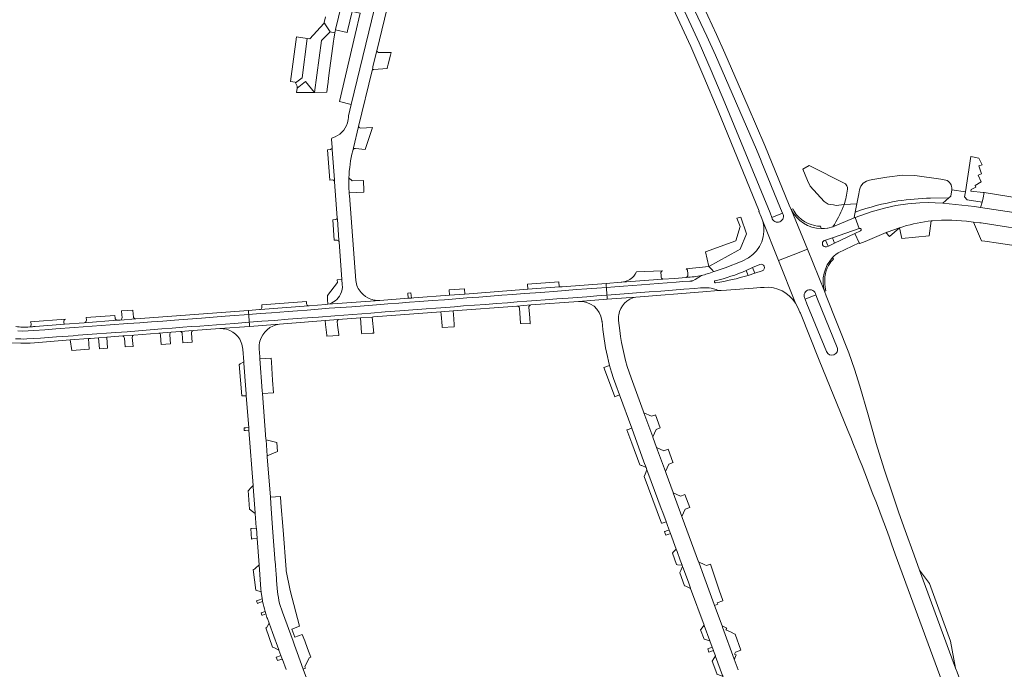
# Model space of a CAD drawing. Header units: metres. Extents: x 166325 to 190320, y 381923 to 404576.
# Tile 1029 of 1056: x 183295 to 183725, y 384449 to 384733. Entities that reach past the tile are written whole.
import ezdxf

# ---------------------------------------------------------------- set-up
doc = ezdxf.new("R2010")
doc.units = ezdxf.units.M
for name, color, linetype, lineweight in [('B-WE-VH-VERHARDING_ASFALT-GV', 8, 'Continuous', 18), ('B-WE-VH-VERHARDING_BETON-GV', 8, 'Continuous', 18), ('B-WE-VH-VERHARDING_BETONSTRAATSTEEN-GV', 8, 'Continuous', 18), ('B-WE-VH-VERHARDING_HALFVERHARDING-GV', 8, 'Continuous', 18), ('B-WE-VH-VERHARDING_STRAATBAKSTEEN-GV', 8, 'Continuous', 18)]:
    doc.layers.add(name, color=color, linetype=linetype, lineweight=lineweight)

msp = doc.modelspace()

# ---------------------------------------------------------------- linework, layer by layer
at = {"layer": 'B-WE-VH-VERHARDING_ASFALT-GV', "flags": 128}
for points in [[(183626.409, 384628.11), (183632.833, 384630.635), (183639.038, 384633.074), (183631.952, 384650.5), (183631.1, 384652.425), (183620.43, 384678.415), (183613.135, 384695.435), (183602.93, 384718.806), (183599.254, 384726.997), (183595.485, 384735.145), (183580.515, 384766.8), (183572.67, 384784.185), (183565.89, 384799.815), (183565.13, 384801.83), (183565.043, 384802.044), (183564.571, 384803.231), (183557.785, 384820.307), (183552.284, 384818.152)], [(183561.1, 384800.745), (183561.162, 384800.599), (183561.312, 384800.252), (183562.18, 384798.24), (183564.777, 384792.219), (183569.97, 384780.18), (183571.196, 384777.46), (183571.593, 384776.58), (183578.355, 384761.585), (183591.207, 384734.574), (183595.088, 384726.288), (183598.855, 384717.95), (183616.73, 384676.76), (183618.787, 384671.727), (183618.825, 384671.634), (183627.315, 384650.87), (183628.17, 384648.84)], [(183623.511, 384646.945), (183622.725, 384648.955), (183614.172, 384669.798), (183602.93, 384697.195), (183597.015, 384711.275), (183591.675, 384723.415), (183575.67, 384758.21), (183568.191, 384775.202), (183567.806, 384776.078), (183566.625, 384778.76), (183558.985, 384796.86), (183558.143, 384798.855)], [(183442.936, 384686.825), (183448.814, 384711.285), (183449.078, 384712.382), (183449.181, 384712.812), (183450.91, 384720.002), (183451.009, 384720.416), (183464.69, 384777.34)], [(183428.481, 384734.81), (183427.867, 384732.231), (183427.856, 384732.186), (183428.148, 384731.752), (183428.238, 384731.619), (183430.508, 384728.25), (183432.378, 384727.755), (183432.537, 384727.713), (183432.538, 384727.716), (183432.688, 384728.44), (183432.802, 384728.987), (183432.82, 384729.064), (183432.837, 384729.135), (183442.239, 384768.302), (183442.243, 384768.32)], [(183457.037, 384768.109), (183456.288, 384765.012), (183456.279, 384764.975), (183439.681, 384696.384), (183438.477, 384691.409)], [(183571.904, 384756.798), (183588.025, 384721.745), (183593.805, 384708.46), (183600.045, 384693.67), (183617.99, 384649.685), (183617.79, 384649.585), (183618.757, 384647.308), (183619.494, 384645.407), (183626.409, 384628.11)], [(183440.361, 384676.199), (183440.422, 384676.443), (183440.483, 384676.686), (183440.68, 384677.44), (183442.936, 384686.825)], [(183431.07, 384681.247), (183431.34, 384677.621), (183431.343, 384677.58), (183431.407, 384676.716), (183432.39, 384663.491), (183432.458, 384662.586), (183433.63, 384646.819), (183433.634, 384646.767), (183433.679, 384646.169), (183434.353, 384637.105), (183434.413, 384636.291), (183435.64, 384619.794), (183435.8, 384617.644)], [(183441.69, 384619.38), (183438.88, 384656.605)], [(183631.952, 384650.5), (183639.038, 384633.074), (183646.501, 384614.72)], [(183633.835, 384609.534), (183626.409, 384628.11), (183619.494, 384645.407)], [(183646.981, 384637.09), (183649.95, 384638.12), (183661.678, 384642.128), (183659.935, 384647.035), (183659.785, 384646.984), (183659.464, 384646.875), (183650.18, 384642.92), (183647.95, 384642.31), (183647.802, 384642.296), (183646.524, 384642.171), (183645.094, 384642.177)], [(183650.063, 384629.476), (183650.555, 384630.069), (183651.578, 384630.956), (183652.319, 384631.426), (183652.52, 384631.553), (183661.608, 384635.856), (183659.809, 384639.989), (183650.9, 384635.72), (183650.593, 384635.581), (183648.198, 384634.497), (183648.031, 384634.421)], [(183646.287, 384636.849), (183646.981, 384637.09)], [(183744.172, 384339.787), (183704.415, 384448.164), (183703.804, 384449.829), (183688.05, 384492.775), (183685.674, 384499.253), (183681.702, 384510.081), (183678.953, 384517.883), (183676.311, 384525.721), (183672.583, 384536.858), (183669.083, 384548.069), (183665.598, 384560.696), (183661.942, 384573.275), (183659.66, 384580.604), (183657.082, 384587.835), (183647.261, 384612.75), (183646.501, 384614.72), (183639.038, 384633.074), (183632.833, 384630.635), (183626.409, 384628.11)], [(183648.031, 384634.421), (183647.361, 384634.118)], [(183613.335, 384629.392), (183610.57, 384627.92), (183603.065, 384625.01), (183598.341, 384623.377), (183598.195, 384623.346)], [(183626.409, 384628.11), (183633.835, 384609.534), (183634.817, 384607.676), (183635.66, 384605.59), (183636.051, 384605.17), (183644.102, 384584.625), (183656.753, 384553.811)], [(183612.271, 384623.767), (183615.061, 384625.07), (183618.18, 384626.48)], [(183619.302, 384623.681), (183616.031, 384622.61), (183613.12, 384621.67)], [(183586.212, 384620.797), (183586.089, 384620.786), (183580.984, 384620.338), (183575.815, 384620.06), (183575.743, 384620.056), (183557.941, 384618.695), (183557.68, 384618.675), (183551.043, 384618.173), (183551.125, 384617.079), (183551.13, 384617.019), (183551.176, 384616.409)], [(183592.8, 384621.678), (183589.916, 384619.863), (183588.962, 384619.346), (183588.776, 384619.283), (183588.586, 384619.229), (183588.394, 384619.186), (183588.2, 384619.152), (183588.004, 384619.129), (183587.807, 384619.116), (183587.61, 384619.113), (183584.614, 384618.944), (183581.62, 384618.74), (183577.755, 384618.447), (183573.888, 384618.171), (183570.187, 384617.893), (183566.489, 384617.577), (183562.566, 384617.246), (183558.639, 384616.961), (183554.906, 384616.703), (183551.176, 384616.409)], [(183551.176, 384616.409), (183554.906, 384616.703), (183558.639, 384616.961), (183562.566, 384617.246), (183566.489, 384617.577), (183570.187, 384617.893), (183573.888, 384618.171), (183577.755, 384618.447), (183581.62, 384618.74), (183584.614, 384618.944), (183587.61, 384619.113), (183587.807, 384619.116), (183588.004, 384619.129), (183588.2, 384619.152), (183588.394, 384619.186), (183588.586, 384619.229), (183588.776, 384619.283), (183588.962, 384619.346), (183589.916, 384619.863), (183592.8, 384621.678)], [(183598.933, 384618.44), (183598.74, 384618.442), (183598.472, 384618.724), (183598.438, 384619.112), (183598.565, 384619.258), (183598.74, 384619.34)], [(183446.952, 384611.813), (183445.875, 384612.466), (183444.9, 384613.241), (183444.03, 384614.132)], [(183551.176, 384616.409), (183551.436, 384612.99), (183555.184, 384613.33), (183558.939, 384613.579), (183564.392, 384614.011), (183569.846, 384614.418), (183574.979, 384614.803), (183580.111, 384615.22), (183584.998, 384615.579), (183589.884, 384615.969), (183592.259, 384616.164), (183594.639, 384616.286), (183595.403, 384616.247), (183596.163, 384616.161), (183596.916, 384616.026), (183597.492, 384615.93), (183598.063, 384615.803), (183598.625, 384615.645), (183599.178, 384615.457), (183599.72, 384615.239), (183600.249, 384614.992), (183601.302, 384615.081), (183603.664, 384615.168), (183615.306, 384616.06), (183618.581, 384616.31), (183620.15, 384616.43)], [(183429.483, 384609.035), (183452.273, 384610.7)], [(183638.84, 384609.28), (183638.011, 384611.32)], [(183642.67, 384613.23), (183643.481, 384611.23)], [(183643.481, 384611.23), (183652.001, 384590.18)], [(183293.964, 384597.463), (183296.122, 384597.326), (183298.55, 384597.353), (183300.973, 384597.513), (183305.811, 384597.87), (183310.647, 384598.247), (183318.615, 384598.823), (183326.584, 384599.383), (183334.359, 384599.976), (183342.135, 384600.562), (183347.292, 384600.963), (183352.452, 384601.328), (183357.444, 384601.711), (183362.437, 384602.094), (183368.338, 384602.54), (183374.24, 384602.986), (183379.439, 384603.392), (183384.638, 384603.803), (183388.749, 384604.156), (183392.866, 384604.424), (183394.927, 384604.579), (183394.877, 384605.253), (183394.874, 384605.291), (183394.795, 384606.353), (183345.528, 384602.649), (183338.812, 384602.144), (183338.449, 384602.117), (183337.664, 384602.058), (183337.48, 384602.044), (183323.087, 384600.962), (183314.369, 384600.306), (183312.657, 384600.177), (183301.611, 384599.347)], [(183647.41, 384588.328), (183638.84, 384609.28)], [(183291.236, 384592.23), (183295.348, 384592.003), (183298.716, 384592.076), (183299.466, 384592.092), (183301.257, 384592.23), (183316.897, 384593.419), (183324.868, 384594.026), (183325.806, 384594.097), (183329.255, 384594.359), (183332.908, 384594.637), (183339.867, 384595.166), (183344.68, 384595.532), (183355.614, 384596.363), (183361.092, 384596.779), (183365.039, 384597.079), (183370.683, 384597.509), (183382.29, 384598.391), (183395.315, 384599.381), (183395.234, 384600.47), (183395.232, 384600.503), (183395.184, 384601.143), (183391.916, 384600.907), (183388.649, 384600.668), (183384.766, 384600.36), (183380.883, 384600.066), (183377.197, 384599.763), (183373.509, 384599.5), (183369.836, 384599.245), (183366.165, 384598.97), (183361.538, 384598.582), (183356.908, 384598.234), (183351.823, 384597.826), (183346.735, 384597.444), (183341.813, 384597.049), (183336.887, 384596.7), (183332.738, 384596.396), (183328.59, 384596.075), (183324.503, 384595.784), (183320.418, 384595.477), (183318.223, 384595.257), (183316.021, 384595.12), (183313.45, 384594.93), (183310.879, 384594.74), (183307.391, 384594.473), (183303.903, 384594.21), (183300.941, 384593.995), (183297.976, 384593.857), (183296.667, 384593.827), (183295.358, 384593.848), (183293.038, 384593.94)], [(183293.038, 384593.94), (183295.358, 384593.848), (183296.667, 384593.827), (183297.976, 384593.857), (183300.941, 384593.995), (183303.903, 384594.21), (183307.391, 384594.473), (183310.879, 384594.74), (183313.45, 384594.93), (183316.021, 384595.12), (183318.223, 384595.257), (183320.418, 384595.477), (183324.503, 384595.784), (183328.59, 384596.075), (183332.738, 384596.396), (183336.887, 384596.7), (183341.813, 384597.049), (183346.735, 384597.444), (183351.823, 384597.826), (183356.908, 384598.234), (183361.538, 384598.582), (183366.165, 384598.97), (183369.836, 384599.245), (183373.509, 384599.5), (183377.197, 384599.763), (183380.883, 384600.066), (183384.766, 384600.36), (183388.649, 384600.668), (183391.916, 384600.907), (183395.184, 384601.143), (183394.927, 384604.579), (183392.866, 384604.424), (183388.749, 384604.156), (183384.638, 384603.803), (183379.439, 384603.392), (183374.24, 384602.986), (183368.338, 384602.54), (183362.437, 384602.094), (183357.444, 384601.711), (183352.452, 384601.328), (183347.292, 384600.963), (183342.135, 384600.562), (183334.359, 384599.976), (183326.584, 384599.383), (183318.615, 384598.823), (183310.647, 384598.247), (183305.811, 384597.87), (183300.973, 384597.513), (183298.55, 384597.353), (183296.122, 384597.326), (183293.964, 384597.463)], [(183675.841, 384504.224), (183677.374, 384499.794), (183729.82, 384357.12), (183741.173, 384326.113), (183741.959, 384323.914), (183741.989, 384323.972), (183743.994, 384318.446), (183743.823, 384318.379), (183746.088, 384311.449), (183748.702, 384301.482), (183751.111, 384290.738), (183751.952, 384287.314), (183754.228, 384279.764), (183754.245, 384279.722), (183754.687, 384278.609), (183754.793, 384278.456), (183754.814, 384278.271), (183756.117, 384274.803)]]:
    msp.add_lwpolyline(points, dxfattribs=at)
at = {"layer": 'B-WE-VH-VERHARDING_ASFALT-GV'}
for points in [[(183438.082, 384688.396, -0.2618611), (183431.541, 384681.869)], [(183438.477, 384691.409, -0.0746551), (183438.082, 384688.396)], [(183431.541, 384681.869, 0.3173586), (183431.07, 384681.247)], [(183438.684, 384664.285, -0.0504611), (183440.361, 384676.199)], [(183438.792, 384657.697, -0.0276186), (183438.684, 384664.285)], [(183438.88, 384656.605, -0.0053124), (183438.792, 384657.697)], [(183628.17, 384648.84, -0.4654376), (183626.997, 384645.108)], [(183645.094, 384642.177, -0.2808705), (183631.952, 384650.5)], [(183619.494, 384645.407, -0.3322649), (183613.335, 384629.392)], [(183626.997, 384645.108, -0.4706514), (183623.511, 384646.945)], [(183645.657, 384635.044, -0.2717603), (183645.905, 384636.523)], [(183645.905, 384636.523, -0.0846631), (183646.287, 384636.849)], [(183647.361, 384634.118, -0.3710284), (183645.657, 384635.044)], [(183646.501, 384614.72, -0.2682386), (183650.063, 384629.476)], [(183598.195, 384623.346, -0.0213014), (183595.193, 384622.306)], [(183598.74, 384619.34, 0.0441138), (183612.271, 384623.767)], [(183618.18, 384626.48, -0.4093292), (183620.123, 384625.639)], [(183620.123, 384625.639, -0.4112174), (183619.302, 384623.681)], [(183444.03, 384614.132, -0.1470879), (183441.69, 384619.38)], [(183592.8, 384621.678, -0.0451674), (183586.212, 384620.797)], [(183595.193, 384622.306, -0.0169334), (183592.8, 384621.678)], [(183613.12, 384621.67, -0.0367966), (183598.933, 384618.44)], [(183435.8, 384617.644, -0.1364981), (183435.019, 384613.387)], [(183620.15, 384616.43, -0.2765132), (183633.835, 384609.534)], [(183638.011, 384611.32, -0.4702493), (183639.081, 384615.144)], [(183639.081, 384615.144, -0.4886691), (183642.67, 384613.23)], [(183435.019, 384613.387, -0.2297728), (183429.483, 384609.035)], [(183452.273, 384610.7, -0.1392597), (183446.952, 384611.813)], [(183299.219, 384599.096, -0.0484989), (183293.137, 384599.281)], [(183300.827, 384599.245, -0.0130628), (183299.219, 384599.096)], [(183301.611, 384599.347, -0.0075257), (183300.827, 384599.245)], [(183650.61, 384586.937, -0.4122615), (183647.41, 384588.328)], [(183652.001, 384590.18, -0.4190668), (183650.61, 384586.937)], [(183656.753, 384553.811, -0.0081087), (183675.841, 384504.224)]]:
    msp.add_lwpolyline(points, format="xyb", dxfattribs=at)
at = {"layer": 'B-WE-VH-VERHARDING_ASFALT-GV', "flags": 128}
for points in [[(183394.927, 384604.579), (183399.903, 384604.96), (183404.879, 384605.339), (183408.486, 384605.598), (183412.093, 384605.859), (183416.242, 384606.205), (183420.395, 384606.498), (183425.225, 384606.894), (183430.056, 384607.261), (183435.004, 384607.625), (183439.953, 384607.98), (183445.357, 384608.405), (183450.763, 384608.809), (183455.656, 384609.205), (183460.554, 384609.528), (183465.156, 384609.886), (183469.755, 384610.273), (183475.119, 384610.639), (183480.482, 384611.028), (183485.379, 384611.451), (183490.28, 384611.812), (183495.429, 384612.195), (183500.579, 384612.568), (183505.48, 384612.954), (183510.384, 384613.309), (183515.332, 384613.692), (183520.279, 384614.083), (183524.262, 384614.359), (183528.243, 384614.656), (183533.203, 384615.053), (183538.166, 384615.424), (183542.603, 384615.738), (183547.038, 384616.086), (183551.176, 384616.409), (183551.13, 384617.019), (183551.125, 384617.079), (183551.043, 384618.173), (183531.901, 384616.725), (183530.514, 384616.62), (183516.831, 384615.585), (183489.316, 384613.503), (183482.696, 384613.002), (183467.115, 384611.823), (183465.983, 384611.738), (183465.086, 384611.67), (183464.579, 384611.632), (183452.273, 384610.7), (183429.483, 384609.035), (183428.67, 384608.9), (183421.361, 384608.35), (183421.097, 384608.331), (183399.992, 384606.744), (183399.577, 384606.713), (183394.795, 384606.353), (183394.874, 384605.291), (183394.877, 384605.253)], [(183551.436, 384612.99), (183551.176, 384616.409), (183547.038, 384616.086), (183542.603, 384615.738), (183538.166, 384615.424), (183533.203, 384615.053), (183528.243, 384614.656), (183524.262, 384614.359), (183520.279, 384614.083), (183515.332, 384613.692), (183510.384, 384613.309), (183505.48, 384612.954), (183500.579, 384612.568), (183495.429, 384612.195), (183490.28, 384611.812), (183485.379, 384611.451), (183480.482, 384611.028), (183475.119, 384610.639), (183469.755, 384610.273), (183465.156, 384609.886), (183460.554, 384609.528), (183455.656, 384609.205), (183450.763, 384608.809), (183445.357, 384608.405), (183439.953, 384607.98), (183435.004, 384607.625), (183430.056, 384607.261), (183425.225, 384606.894), (183420.395, 384606.498), (183416.242, 384606.205), (183412.093, 384605.859), (183408.486, 384605.598), (183404.879, 384605.339), (183399.903, 384604.96), (183394.927, 384604.579), (183395.184, 384601.143), (183400.7, 384601.611), (183406.222, 384601.998), (183412.184, 384602.446), (183418.144, 384602.914), (183425.364, 384603.457), (183432.584, 384603.998), (183440.395, 384604.594), (183448.205, 384605.203), (183454.537, 384605.691), (183460.871, 384606.143), (183466.679, 384606.617), (183472.493, 384607.021), (183476.736, 384607.372), (183480.984, 384607.663), (183484.887, 384607.975), (183488.79, 384608.29), (183493.567, 384608.591), (183498.336, 384608.996), (183503.184, 384609.37), (183508.035, 384609.705), (183512.257, 384610.028), (183516.48, 384610.348), (183520.454, 384610.639), (183524.426, 384610.953), (183529.479, 384611.364), (183534.537, 384611.718), (183538.593, 384612.061), (183542.653, 384612.352), (183547.045, 384612.665)], [(183551.436, 384612.99), (183551.477, 384612.445), (183551.49, 384612.277), (183551.569, 384611.23), (183564.088, 384612.179), (183593.271, 384614.4), (183600.249, 384614.992), (183599.72, 384615.239), (183599.178, 384615.457), (183598.625, 384615.645), (183598.063, 384615.803), (183597.492, 384615.93), (183596.916, 384616.026), (183596.163, 384616.161), (183595.403, 384616.247), (183594.639, 384616.286), (183592.259, 384616.164), (183589.884, 384615.969), (183584.998, 384615.579), (183580.111, 384615.22), (183574.979, 384614.803), (183569.846, 384614.418), (183564.392, 384614.011), (183558.939, 384613.579), (183555.184, 384613.33)], [(183551.49, 384612.277), (183551.477, 384612.445), (183551.436, 384612.99), (183547.045, 384612.665), (183542.653, 384612.352), (183538.593, 384612.061), (183534.537, 384611.718), (183529.479, 384611.364), (183524.426, 384610.953), (183520.454, 384610.639), (183516.48, 384610.348), (183512.257, 384610.028), (183508.035, 384609.705), (183503.184, 384609.37), (183498.336, 384608.996), (183493.567, 384608.591), (183488.79, 384608.29), (183484.887, 384607.975), (183480.984, 384607.663), (183476.736, 384607.372), (183472.493, 384607.021), (183466.679, 384606.617), (183460.871, 384606.143), (183454.537, 384605.691), (183448.205, 384605.203), (183440.395, 384604.594), (183432.584, 384603.998), (183425.364, 384603.457), (183418.144, 384602.914), (183412.184, 384602.446), (183406.222, 384601.998), (183400.7, 384601.611), (183395.184, 384601.143), (183395.232, 384600.503), (183395.234, 384600.47), (183395.315, 384599.381), (183408.34, 384600.37), (183428.299, 384601.883), (183433.982, 384602.314), (183443.735, 384603.053), (183448.867, 384603.442), (183449.441, 384603.486), (183478.927, 384605.722), (183484.316, 384606.131), (183512.091, 384608.246), (183512.13, 384608.249), (183518.193, 384608.719), (183518.232, 384608.722), (183539.05, 384610.28), (183551.569, 384611.23)]]:
    msp.add_lwpolyline(points, close=True, dxfattribs=at)
at = {"layer": 'B-WE-VH-VERHARDING_BETON-GV', "flags": 128}
for points in [[(183628.17, 384648.84), (183623.511, 384646.945)], [(183632.614, 384650.761), (183631.952, 384650.5)], [(183645.094, 384642.177), (183644.679, 384643.229), (183643.372, 384643.251), (183642.145, 384643.477), (183640.27, 384644.036), (183638.998, 384644.514), (183637.885, 384645.131), (183636.39, 384646.069), (183635.087, 384647.294), (183634.143, 384648.285), (183633.198, 384649.73), (183632.614, 384650.761)], [(183647.077, 384614.954), (183646.788, 384616.567), (183646.624, 384617.941), (183646.599, 384619.39), (183646.696, 384621.03), (183646.896, 384622.453), (183647.208, 384623.584), (183647.668, 384624.794), (183648.229, 384625.981), (183648.802, 384626.912), (183649.299, 384627.573), (183650.364, 384628.732), (183650.063, 384629.476)], [(183646.501, 384614.72), (183646.648, 384614.784), (183647.077, 384614.954)], [(183638.011, 384611.32), (183642.67, 384613.23)]]:
    msp.add_lwpolyline(points, dxfattribs=at)
at = {"layer": 'B-WE-VH-VERHARDING_BETON-GV'}
for points in [[(183626.997, 384645.108, 0.4654376), (183628.17, 384648.84)], [(183631.952, 384650.5, 0.2808705), (183645.094, 384642.177)], [(183623.511, 384646.945, 0.4706514), (183626.997, 384645.108)], [(183650.063, 384629.476, 0.2682386), (183646.501, 384614.72)], [(183639.081, 384615.144, 0.4702493), (183638.011, 384611.32)], [(183642.67, 384613.23, 0.4886691), (183639.081, 384615.144)]]:
    msp.add_lwpolyline(points, format="xyb", dxfattribs=at)
at = {"layer": 'B-WE-VH-VERHARDING_BETONSTRAATSTEEN-GV', "flags": 128}
for points in [[(183456.279, 384764.975), (183454.274, 384765.45), (183450.858, 384766.259), (183450.843, 384766.196), (183450.328, 384764.007), (183448.409, 384755.844), (183444.875, 384756.622), (183447.393, 384767.08), (183442.239, 384768.302), (183432.837, 384729.135), (183432.82, 384729.064), (183437.881, 384727.835), (183437.887, 384727.861), (183438.069, 384728.614), (183440.113, 384737.082), (183443.651, 384736.275), (183441.45, 384726.967), (183434.538, 384697.738), (183439.681, 384696.384)], [(183427.856, 384732.186), (183427.779, 384731.863), (183421.611, 384725.175), (183420.5, 384725.331), (183418.282, 384708.108), (183415.332, 384705.915), (183416.11, 384704.385), (183416.02, 384703.52), (183419.703, 384706.432), (183423.714, 384701.702), (183426.716, 384724.412), (183430.478, 384728.219), (183430.508, 384728.25), (183428.238, 384731.619), (183428.148, 384731.752)], [(183415.332, 384705.915), (183418.282, 384708.108), (183420.5, 384725.331), (183415.796, 384725.991), (183413.226, 384706.507), (183415.167, 384706.239)], [(183416.02, 384703.52), (183415.824, 384701.637), (183421.624, 384701.646), (183423.71, 384701.672), (183423.739, 384701.673), (183429.087, 384701.74), (183429.371, 384704.332), (183429.579, 384706.224), (183429.604, 384706.45), (183429.959, 384709.113), (183431.96, 384724.131), (183432.073, 384725.005), (183432.537, 384727.713), (183432.378, 384727.755), (183430.508, 384728.25), (183430.478, 384728.219), (183426.716, 384724.412), (183423.714, 384701.702), (183419.703, 384706.432)], [(183708.075, 384658.185), (183707.735, 384655.981), (183708.81, 384654.698), (183715.324, 384653.738), (183715.831, 384655.511), (183716.29, 384657.848), (183715.828, 384657.921), (183710.419, 384658.546), (183710.565, 384659.285), (183712.623, 384660.193), (183712.372, 384660.947), (183714.936, 384662.606), (183713.696, 384665.422), (183715.07, 384666.025), (183713.981, 384669.545), (183715.456, 384670.031), (183713.863, 384672.88), (183710.461, 384673.65)], [(183708.075, 384658.185), (183702.122, 384659.088), (183701.7, 384656.33), (183700.773, 384655.525), (183698.173, 384653.266), (183712.045, 384651.801), (183714.658, 384651.408), (183715.324, 384653.738), (183708.81, 384654.698), (183707.735, 384655.981)], [(183731.223, 384634.449), (183736.425, 384641.235), (183726.822, 384642.734), (183714.885, 384644.579), (183714.396, 384644.635), (183711.639, 384644.953), (183715.149, 384636.801), (183716.612, 384636.601), (183722.573, 384635.79)], [(183674.846, 384638.711), (183679.204, 384642.471), (183673.84, 384640.61), (183673.491, 384640.312)], [(183530.344, 384618.868), (183516.67, 384617.834), (183516.831, 384615.585), (183530.514, 384616.62)], [(183482.696, 384613.002), (183489.316, 384613.503), (183489.18, 384615.722), (183482.571, 384615.286)], [(183465.983, 384611.738), (183465.781, 384613.973), (183464.415, 384613.868), (183464.579, 384611.632), (183465.086, 384611.67)], [(183478.927, 384605.722), (183479.012, 384604.562), (183479.378, 384599.574), (183479.431, 384598.852), (183484.546, 384599.211), (183484.706, 384599.189), (183484.657, 384600.063), (183484.508, 384602.716), (183484.316, 384606.131)], [(183433.982, 384602.314), (183428.299, 384601.883), (183428.493, 384600.229), (183429.053, 384595.458), (183429.102, 384595.036), (183434.327, 384595.386), (183434.275, 384595.797), (183433.75, 384599.91), (183433.529, 384601.646)], [(183449.608, 384596.426), (183448.867, 384603.442), (183443.735, 384603.053), (183444.255, 384596.581), (183444.305, 384596.054), (183448.806, 384596.362)], [(183316.897, 384593.419), (183317.578, 384588.872), (183325.19, 384589.451), (183324.868, 384594.026)], [(183329.255, 384594.359), (183329.735, 384589.504), (183333.223, 384589.778), (183332.908, 384594.637)], [(183390.681, 384582.649), (183391.88, 384568.935), (183391.96, 384568.939), (183393.867, 384569.054), (183393.806, 384569.855), (183393.666, 384571.704), (183392.792, 384583.237), (183392.748, 384583.811), (183391.218, 384582.951), (183390.868, 384582.754)], [(183552.585, 384582.285), (183550.551, 384581.574), (183550.167, 384581.44), (183550.133, 384581.428), (183551.266, 384578.329), (183554.853, 384568.552), (183554.899, 384568.57), (183555.174, 384568.678), (183556.908, 384569.358), (183555.296, 384573.746), (183554.318, 384576.537), (183553.43, 384579.328)], [(183574.753, 384554.961), (183572.647, 384560.721), (183572.3, 384560.591), (183570.855, 384560.049), (183567.588, 384561.488), (183571.438, 384550.994), (183572.909, 384554.272)], [(183394.924, 384555.103), (183393.607, 384554.99), (183392.919, 384554.93), (183392.994, 384553.783), (183393.565, 384553.825), (183395.013, 384553.929), (183395.012, 384553.94)], [(183562.259, 384554.796), (183560.311, 384554.112), (183560.227, 384554.082), (183560.17, 384554.063), (183562.279, 384548.316), (183565.785, 384538.827), (183565.847, 384538.799), (183566.448, 384538.535), (183566.618, 384538.46), (183568.579, 384537.598), (183567.629, 384540.183)], [(183407.469, 384544.634), (183407.199, 384548.631), (183402.475, 384549.704), (183403.001, 384542.71)], [(183578.19, 384545.63), (183576.271, 384544.929), (183573.136, 384546.364), (183576.971, 384535.911), (183578.415, 384539.13), (183580.31, 384539.877), (183580.299, 384539.906)], [(183568.92, 384536.669), (183568.083, 384534.664), (183567.703, 384533.753), (183567.68, 384533.698), (183575.238, 384513.238), (183575.245, 384513.241), (183575.539, 384513.339), (183576.39, 384513.624), (183577.279, 384513.922), (183577.256, 384513.985), (183575.809, 384517.924), (183575.147, 384519.726), (183569.372, 384535.441)], [(183394.726, 384527.548), (183395.283, 384519.436), (183395.297, 384519.425), (183396.616, 384518.391), (183397.775, 384517.482), (183397.749, 384517.829), (183396.889, 384529.176), (183396.847, 384529.724), (183395.838, 384528.689), (183394.753, 384527.577)], [(183585.512, 384525.764), (183584.061, 384525.259), (183583.61, 384525.102), (183580.38, 384526.619), (183584.189, 384516.239), (183585.648, 384519.395), (183587.593, 384520.117)], [(183398.261, 384511.068), (183396.183, 384510.926), (183395.852, 384510.904), (183396.125, 384506.354), (183396.518, 384506.391), (183398.602, 384506.576), (183398.601, 384506.585)], [(183579.183, 384508.743), (183578.623, 384510.266), (183577.957, 384510.027), (183576.752, 384509.596), (183576.605, 384509.543), (183576.604, 384509.543), (183576.727, 384509.211), (183576.872, 384508.819), (183577.154, 384508.057), (183578.438, 384508.491)], [(183580.033, 384500.221), (183581.886, 384495.181), (183581.923, 384495.177), (183582.203, 384495.147), (183583.95, 384494.958), (183584.26, 384494.925), (183583.478, 384497.054), (183582.077, 384500.867), (183581.704, 384501.882), (183580.435, 384500.621), (183580.049, 384500.238)], [(183398.012, 384484.069), (183400.403, 384483.238), (183400.278, 384484.464), (183399.468, 384495.143), (183397.928, 384493.565), (183397.506, 384493.132), (183396.925, 384493.088)], [(183584.479, 384494.329), (183583.711, 384492.652), (183583.305, 384491.765), (183583.239, 384491.622), (183583.215, 384491.568), (183585.294, 384485.915), (183585.364, 384485.885), (183585.861, 384485.675), (183587.992, 384484.773), (183587.96, 384484.859), (183587.149, 384487.065), (183584.865, 384493.279), (183584.597, 384494.007)], [(183598.48, 384477.291), (183599.888, 384477.832), (183599.753, 384478.195), (183599.663, 384478.438), (183602.019, 384479.302), (183602.104, 384479.333), (183602.053, 384479.472), (183600.525, 384484.023), (183596.714, 384495.374), (183596.706, 384495.371), (183596.184, 384495.18), (183594.952, 384494.729), (183594.249, 384495.058), (183591.488, 384496.348), (183591.687, 384495.805), (183593.629, 384490.512), (183598.345, 384477.658)], [(183688.05, 384492.775), (183703.804, 384449.829), (183701.619, 384461.719), (183692.412, 384486.942)], [(183402.645, 384467.569), (183402.338, 384467.466), (183405.354, 384459.096), (183406.128, 384458.726), (183408.144, 384457.76), (183408.073, 384457.955), (183405.293, 384465.541), (183403.809, 384469.59), (183402.705, 384467.589)], [(183596.409, 384461.868), (183593.979, 384468.479), (183593.883, 384468.741), (183592.442, 384466.798), (183592.426, 384466.777), (183592.363, 384466.691), (183593.878, 384462.571), (183593.949, 384462.551)], [(183607.092, 384453.819), (183607.274, 384454.221), (183607.961, 384455.733), (183607.243, 384456.063), (183607.659, 384456.939), (183609.885, 384457.744), (183610.009, 384457.789), (183607.503, 384464.707), (183607.365, 384464.774), (183605.401, 384465.732), (183603.437, 384466.69), (183603.579, 384466.959), (183603.825, 384467.423), (183601.741, 384468.405), (183601.975, 384467.766), (183607.066, 384453.89)], [(183408.985, 384455.465), (183407.443, 384454.903), (183406.932, 384454.717), (183407.487, 384453.176), (183407.923, 384453.325), (183409.564, 384453.885)], [(183597.461, 384459.004), (183595.486, 384458.285), (183595.458, 384458.275), (183595.97, 384456.88), (183595.99, 384456.887), (183597.979, 384457.594), (183597.56, 384458.734)], [(183598.821, 384455.303), (183597.439, 384452.886), (183599.4, 384447.552), (183599.526, 384447.21), (183599.547, 384447.202), (183599.952, 384447.044), (183602.176, 384446.176), (183601.966, 384446.747), (183598.931, 384455.005)]]:
    msp.add_lwpolyline(points, close=True, dxfattribs=at)
for points in [[(183450.91, 384720.002), (183449.181, 384712.812), (183449.078, 384712.382), (183448.814, 384711.285)], [(183448.814, 384711.285), (183448.855, 384711.337), (183448.899, 384711.387), (183448.945, 384711.434), (183448.993, 384711.479), (183449.044, 384711.521), (183449.097, 384711.561), (183449.152, 384711.598), (183449.209, 384711.632), (183449.267, 384711.662), (183449.327, 384711.69), (183449.389, 384711.714), (183449.451, 384711.736), (183449.515, 384711.753), (183449.58, 384711.768), (183449.645, 384711.779), (183455.418, 384712.204), (183455.572, 384712.826), (183455.878, 384714.06), (183456.861, 384718.024), (183457.208, 384719.1), (183451.661, 384719.166)], [(183442.936, 384686.825), (183440.68, 384677.44), (183440.483, 384676.686)], [(183441.573, 384677.114), (183445.853, 384676.682), (183449.006, 384686.371)], [(183449.006, 384686.371), (183443.71, 384686.017)], [(183430.583, 384676.652), (183429.422, 384676.562), (183429.359, 384676.557), (183430.351, 384663.297), (183430.399, 384663.302)], [(183432.458, 384662.586), (183432.39, 384663.491), (183431.407, 384676.716), (183431.343, 384677.58), (183431.34, 384677.621)], [(183656.48, 384659.345), (183656.498, 384660.12), (183656.27, 384660.86), (183656.002, 384661.287), (183655.651, 384661.649), (183639.827, 384669.689), (183636.973, 384668.19), (183639.01, 384663.186), (183640.234, 384660.739), (183646.368, 384654.002), (183648.061, 384652.879), (183650.441, 384652.477), (183651.648, 384652.242), (183655.065, 384652.701)], [(183430.399, 384663.302), (183431.589, 384663.415)], [(183699.522, 384663.369), (183697.318, 384663.694), (183685.95, 384665.37), (183680.592, 384665.508), (183673.678, 384664.578), (183667.562, 384663.549), (183666.142, 384663.34), (183664.88, 384662.933), (183663.388, 384662.017), (183662.44, 384660.644), (183662.036, 384659.91), (183661.781, 384659.112), (183661.457, 384657.403), (183660.628, 384653.024), (183659.934, 384649.356)], [(183700.773, 384655.525), (183701.7, 384656.33), (183702.122, 384659.088), (183702.15, 384659.27)], [(183776.416, 384648.237), (183776.451, 384648.318), (183775.534, 384648.458), (183746.867, 384653.002), (183716.29, 384657.848), (183715.831, 384655.511), (183715.324, 384653.738), (183714.658, 384651.408)], [(183650.18, 384642.92), (183659.464, 384646.875), (183659.647, 384647.843), (183659.934, 384649.356), (183660.628, 384653.024)], [(183660.628, 384653.024), (183655.065, 384652.701)], [(183736.425, 384641.235), (183739.506, 384640.754), (183764.64, 384636.83), (183781.668, 384634.186), (183782.757, 384641.099), (183768.208, 384643.343), (183748.604, 384646.295), (183714.658, 384651.408), (183712.045, 384651.801), (183698.173, 384653.266), (183694.857, 384653.441), (183692.13, 384653.499), (183688.116, 384653.429), (183682.868, 384652.97), (183677.73, 384652.21), (183673.306, 384651.188), (183666.945, 384649.418), (183659.935, 384647.035), (183661.678, 384642.128), (183661.831, 384642.18)], [(183692.882, 384655.411), (183700.773, 384655.525)], [(183714.658, 384651.408), (183748.604, 384646.295), (183768.208, 384643.343)], [(183433.033, 384646.111), (183432.992, 384646.107), (183431.675, 384645.99), (183431.646, 384645.987), (183432.317, 384637.011), (183432.337, 384637.012)], [(183434.413, 384636.291), (183434.353, 384637.105), (183433.679, 384646.169), (183433.634, 384646.767)], [(183680.243, 384637.795), (183692.249, 384638.929), (183693.069, 384645.499), (183691.816, 384645.342)], [(183691.816, 384645.342), (183693.069, 384645.499), (183693.735, 384645.546), (183697.589, 384645.82), (183702.119, 384645.76), (183708.515, 384645.313), (183711.639, 384644.953), (183714.396, 384644.635), (183714.885, 384644.579), (183726.822, 384642.734), (183736.425, 384641.235)], [(183661.831, 384642.18), (183661.678, 384642.128), (183649.95, 384638.12), (183650.9, 384635.72), (183659.809, 384639.989)], [(183662.274, 384641.17), (183659.809, 384639.989), (183661.608, 384635.856), (183661.7, 384635.9), (183661.89, 384635.55), (183664.234, 384636.542), (183673.397, 384640.422), (183673.84, 384640.61), (183679.204, 384642.471)], [(183659.809, 384639.989), (183662.274, 384641.17)], [(183679.204, 384642.471), (183680.059, 384639.169), (183680.243, 384637.795)], [(183432.337, 384637.012), (183433.563, 384637.069)], [(183646.981, 384637.09), (183646.287, 384636.849)], [(183648.031, 384634.421), (183646.981, 384637.09)], [(183647.361, 384634.118), (183648.031, 384634.421)], [(183575.113, 384621.651), (183575.045, 384622.937), (183575.083, 384623.116), (183575.156, 384623.284), (183575.26, 384623.435), (183575.392, 384623.562), (183575.547, 384623.661), (183575.717, 384623.727), (183575.35, 384623.7), (183564.375, 384623.248), (183563.827, 384622.254), (183563.141, 384621.349)], [(183597.721, 384623.769), (183595.987, 384625.526), (183586.035, 384624.503), (183586.183, 384624.443), (183586.316, 384624.354), (183586.428, 384624.241), (183586.516, 384624.108), (183586.575, 384623.959), (183586.603, 384623.802), (183586.713, 384622.56), (183586.793, 384621.644), (183586.757, 384621.451), (183586.683, 384621.27), (183586.574, 384621.106), (183586.435, 384620.968), (183586.271, 384620.86), (183586.089, 384620.786), (183586.212, 384620.797)], [(183613.12, 384621.67), (183612.271, 384623.767)], [(183618.18, 384626.48), (183615.061, 384625.07), (183616.031, 384622.61)], [(183616.031, 384622.61), (183619.302, 384623.681)], [(183435.8, 384617.644), (183435.64, 384619.794), (183433.614, 384619.683), (183433.613, 384619.683), (183433.7, 384618.52), (183429.3, 384612.915), (183429.387, 384611.077), (183429.483, 384609.035)], [(183557.941, 384618.695), (183575.743, 384620.056), (183575.815, 384620.06), (183575.642, 384620.129), (183575.487, 384620.232), (183575.356, 384620.365), (183575.254, 384620.52), (183575.186, 384620.694), (183575.154, 384620.877), (183575.113, 384621.651)], [(183598.74, 384619.34), (183598.565, 384619.258), (183598.438, 384619.112), (183598.472, 384618.724), (183598.74, 384618.442), (183598.933, 384618.44)], [(183420.149, 384609.22), (183420.112, 384610.182), (183400.591, 384608.748), (183400.681, 384607.749)], [(183564.088, 384612.179), (183551.569, 384611.23), (183539.05, 384610.28)], [(183344.508, 384603.536), (183344.402, 384604.738), (183344.246, 384606.5), (183339.397, 384606.134), (183339.494, 384604.368)], [(183399.992, 384606.744), (183421.097, 384608.331)], [(183518.193, 384608.719), (183512.13, 384608.249)], [(183513.165, 384607.342), (183513.643, 384600.702), (183513.645, 384600.673)], [(183517.547, 384604.802), (183517.324, 384607.63)], [(183314.369, 384600.306), (183314.297, 384600.412), (183314.149, 384600.724), (183314.078, 384601.062), (183314.085, 384601.408), (183314.171, 384601.743), (183314.332, 384602.049), (183314.559, 384602.31), (183314.839, 384602.512), (183299.585, 384601.278), (183299.766, 384600.984), (183299.875, 384600.657), (183299.906, 384600.313), (183299.857, 384599.972), (183299.731, 384599.651), (183299.535, 384599.367), (183299.279, 384599.137), (183299.219, 384599.096)], [(183323.087, 384600.962), (183337.48, 384602.044)], [(183336.434, 384604.138), (183323.882, 384603.193), (183324.004, 384602.076)], [(183336.499, 384602.98), (183336.434, 384604.138)], [(183338.812, 384602.144), (183345.528, 384602.649)], [(183339.494, 384604.368), (183339.559, 384603.183)], [(183513.645, 384600.673), (183513.899, 384600.69), (183517.887, 384600.501), (183517.851, 384600.957), (183517.547, 384604.802)], [(183549.29, 384601.434), (183549.663, 384597.93)], [(183557.046, 384597.513), (183556.54, 384601.88)], [(183301.611, 384599.347), (183312.657, 384600.177), (183314.369, 384600.306)], [(183370.683, 384597.509), (183365.039, 384597.079)], [(183408.34, 384600.37), (183395.315, 384599.381), (183382.29, 384598.391)], [(183344.68, 384595.532), (183339.867, 384595.166)], [(183340.587, 384594.275), (183340.863, 384590.378), (183344.417, 384590.615), (183344.047, 384594.561)], [(183361.092, 384596.779), (183355.614, 384596.363)], [(183356.412, 384595.419), (183356.705, 384591.416)], [(183356.705, 384591.416), (183360.742, 384591.681), (183360.387, 384595.713)], [(183365.868, 384596.186), (183366.169, 384592.171), (183370.213, 384592.437), (183369.862, 384596.459)], [(183392.33, 384589.33), (183392.748, 384583.811), (183392.792, 384583.237), (183393.666, 384571.704), (183393.806, 384569.855), (183393.867, 384569.054), (183394.92, 384555.159), (183394.924, 384555.103), (183395.012, 384553.94), (183395.013, 384553.929), (183396.847, 384529.724), (183396.889, 384529.176), (183397.749, 384517.829), (183397.775, 384517.482), (183398.234, 384511.43), (183398.261, 384511.068), (183398.601, 384506.585), (183398.602, 384506.576), (183399.468, 384495.143), (183400.278, 384484.464), (183400.403, 384483.238), (183400.527, 384482.018), (183400.527, 384482.017)], [(183404.567, 384521.936), (183404.361, 384524.663), (183403.034, 384542.276), (183403.001, 384542.71), (183402.475, 384549.704), (183402.452, 384550.004), (183400.944, 384570.021), (183400.853, 384571.233), (183399.801, 384585.203), (183399.741, 384585.997), (183399.469, 384589.605)], [(183552.585, 384582.285), (183553.43, 384579.328), (183554.318, 384576.537), (183555.296, 384573.746), (183556.908, 384569.358), (183562.259, 384554.796), (183567.629, 384540.183), (183568.579, 384537.598), (183568.92, 384536.669), (183569.372, 384535.441), (183575.147, 384519.726), (183575.809, 384517.924), (183577.256, 384513.985), (183577.279, 384513.922), (183577.57, 384513.131), (183578.615, 384510.287), (183578.623, 384510.266), (183579.183, 384508.743), (183579.191, 384508.72), (183581.704, 384501.882), (183582.077, 384500.867), (183583.478, 384497.054), (183584.26, 384494.925), (183584.274, 384494.888), (183584.479, 384494.329), (183584.597, 384494.007), (183584.865, 384493.279), (183587.149, 384487.065), (183587.96, 384484.859), (183587.992, 384484.773), (183593.883, 384468.741), (183593.979, 384468.479), (183596.409, 384461.868), (183597.461, 384459.004), (183597.56, 384458.734), (183597.979, 384457.594), (183598.003, 384457.53), (183598.821, 384455.303), (183598.931, 384455.005), (183601.966, 384446.747)], [(183608.781, 384449.216), (183607.092, 384453.819), (183607.066, 384453.89), (183601.975, 384467.766), (183601.741, 384468.405), (183598.48, 384477.291), (183598.345, 384477.658), (183593.629, 384490.512), (183591.687, 384495.805), (183591.488, 384496.348), (183584.345, 384515.814), (183584.189, 384516.239), (183580.38, 384526.619), (183580.373, 384526.639), (183577.3, 384535.015), (183576.971, 384535.911), (183573.136, 384546.364), (183573.123, 384546.4), (183571.446, 384550.972), (183571.438, 384550.994), (183567.588, 384561.488), (183567.237, 384562.444), (183561.959, 384576.829)], [(183408.803, 384524.924), (183404.361, 384524.663), (183404.567, 384521.936), (183405.214, 384513.35), (183405.808, 384505.464), (183406.522, 384495.986), (183406.554, 384495.565), (183406.817, 384492.07), (183406.848, 384491.655), (183407.091, 384488.435), (183407.366, 384484.783)], [(183409.611, 384474.39), (183414.276, 384461.668), (183414.901, 384459.964), (183416.084, 384456.739), (183418.733, 384449.514), (183419.679, 384449.882), (183419.497, 384450.439), (183421.4, 384454.426), (183421.993, 384454.678), (183420.605, 384458.455), (183419.383, 384461.782), (183418.334, 384464.638), (183415.023, 384463.464), (183413.767, 384467.006), (183417.161, 384468.21), (183413.032, 384483.817), (183411.34, 384492.409), (183411.218, 384493.03), (183409.902, 384510.244), (183408.985, 384522.232), (183408.803, 384524.924)], [(183407.366, 384484.783), (183407.091, 384488.435), (183406.848, 384491.655), (183406.817, 384492.07), (183406.554, 384495.565), (183406.522, 384495.986), (183405.808, 384505.464), (183405.214, 384513.35), (183404.567, 384521.936)], [(183424.361, 384434.168), (183418.733, 384449.514), (183416.084, 384456.739), (183414.901, 384459.964), (183414.276, 384461.668), (183409.611, 384474.39)], [(183403.071, 384471.605), (183403.809, 384469.59), (183405.293, 384465.541), (183408.073, 384457.955), (183408.144, 384457.76), (183408.985, 384455.465), (183409.564, 384453.885), (183409.629, 384453.707), (183411.266, 384449.239)]]:
    msp.add_lwpolyline(points, dxfattribs=at)
at = {"layer": 'B-WE-VH-VERHARDING_BETONSTRAATSTEEN-GV'}
for points in [[(183451.661, 384719.166, -0.3748921), (183450.91, 384720.002)], [(183443.71, 384686.017, -0.3223638), (183442.936, 384686.825)], [(183431.34, 384677.621, -0.2676186), (183430.583, 384676.652)], [(183440.483, 384676.686, -0.3520497), (183441.573, 384677.114)], [(183431.589, 384663.415, -0.3215429), (183432.458, 384662.586)], [(183702.15, 384659.27, 0.34627), (183699.522, 384663.369)], [(183655.065, 384652.701, 0.0639517), (183656.48, 384659.345)], [(183659.934, 384649.356, -0.0403969), (183678.544, 384654.228)], [(183678.544, 384654.228, -0.0348074), (183692.882, 384655.411)], [(183654.668, 384651.644, -0.0485958), (183650.18, 384642.92)], [(183655.065, 384652.701, -0.0106773), (183654.668, 384651.644)], [(183433.634, 384646.767, -0.3699512), (183433.033, 384646.111)], [(183691.816, 384645.342, 0.0490646), (183679.204, 384642.471)], [(183679.204, 384642.471, -0.0490646), (183691.816, 384645.342)], [(183662.274, 384641.17, 0.8940345), (183661.831, 384642.18)], [(183661.831, 384642.18, -0.8940345), (183662.274, 384641.17)], [(183433.563, 384637.069, -0.3168777), (183434.413, 384636.291)], [(183645.905, 384636.523, 0.2717603), (183645.657, 384635.044)], [(183646.287, 384636.849, 0.0846631), (183645.905, 384636.523)], [(183645.657, 384635.044, 0.3710284), (183647.361, 384634.118)], [(183595.193, 384622.306, 0.0213014), (183598.195, 384623.346)], [(183598.195, 384623.346, -0.4069276), (183597.721, 384623.769)], [(183612.271, 384623.767, -0.0441138), (183598.74, 384619.34)], [(183620.123, 384625.639, 0.4093292), (183618.18, 384626.48)], [(183619.302, 384623.681, 0.4112174), (183620.123, 384625.639)], [(183563.141, 384621.349, -0.1915117), (183557.941, 384618.695)], [(183586.212, 384620.797, 0.0451674), (183592.8, 384621.678)], [(183592.8, 384621.678, 0.0169334), (183595.193, 384622.306)], [(183598.933, 384618.44, 0.0367966), (183613.12, 384621.67)], [(183435.019, 384613.387, 0.1364981), (183435.8, 384617.644)], [(183429.483, 384609.035, 0.2297728), (183435.019, 384613.387)], [(183539.05, 384610.28, -0.3963324), (183549.233, 384601.986)], [(183556.596, 384604.451, -0.3152427), (183564.088, 384612.179)], [(183400.681, 384607.749, -0.3530584), (183399.992, 384606.744)], [(183421.097, 384608.331, -0.3641723), (183420.149, 384609.22)], [(183512.13, 384608.249, -0.4036512), (183513.165, 384607.342)], [(183517.324, 384607.63, -0.4197958), (183518.193, 384608.719)], [(183324.004, 384602.076, -0.4140546), (183323.087, 384600.962)], [(183337.48, 384602.044, -0.3907322), (183336.499, 384602.98)], [(183339.559, 384603.183, -0.3606457), (183338.812, 384602.144)], [(183345.528, 384602.649, -0.3435195), (183344.508, 384603.536)], [(183549.233, 384601.986, -0.0125474), (183549.29, 384601.434)], [(183556.54, 384601.88, -0.0341069), (183556.48, 384603.17)], [(183556.48, 384603.17, -0.0344194), (183556.596, 384604.451)], [(183299.219, 384599.096, 0.0130628), (183300.827, 384599.245)], [(183300.827, 384599.245, 0.0075257), (183301.611, 384599.347)], [(183365.039, 384597.079, -0.3658663), (183365.868, 384596.186)], [(183369.862, 384596.459, -0.3565819), (183370.683, 384597.509)], [(183382.29, 384598.391, -0.3216081), (183391.667, 384592.373)], [(183399.83, 384592.91, -0.2986866), (183408.34, 384600.37)], [(183549.663, 384597.93, 0.039373), (183552.585, 384582.285)], [(183561.959, 384576.829, -0.0590309), (183557.046, 384597.513)], [(183339.867, 384595.166, -0.334561), (183340.587, 384594.275)], [(183344.047, 384594.561, -0.3452934), (183344.68, 384595.532)], [(183355.614, 384596.363, -0.3708313), (183356.412, 384595.419)], [(183360.387, 384595.713, -0.3743487), (183361.092, 384596.779)], [(183399.469, 384589.605, -0.0813793), (183399.83, 384592.91)], [(183391.667, 384592.373, -0.0818783), (183392.33, 384589.33)], [(183400.527, 384482.017, 0.0095427), (183400.797, 384480.186)], [(183409.611, 384474.39, -0.0688073), (183407.366, 384484.783)], [(183407.366, 384484.783, 0.0688073), (183409.611, 384474.39)], [(183400.797, 384480.186, 0.0059578), (183401.002, 384479.048)], [(183401.002, 384479.048, 0.0235696), (183402.056, 384474.688)], [(183402.056, 384474.688, 0.0055864), (183402.37, 384473.655)], [(183402.37, 384473.655, 0.0112397), (183403.071, 384471.605)]]:
    msp.add_lwpolyline(points, format="xyb", dxfattribs=at)
at = {"layer": 'B-WE-VH-VERHARDING_HALFVERHARDING-GV', "flags": 128}
for points in [[(183608.692, 384632.595), (183609.69, 384633.15), (183612.47, 384639.77), (183609.878, 384647.1), (183608.145, 384646.698), (183609.69, 384643.02), (183607.771, 384636.82), (183594.511, 384631.961), (183595.987, 384625.526)], [(183404.711, 384585.4), (183399.801, 384585.203), (183400.853, 384571.233), (183400.944, 384570.021), (183405.73, 384570.34), (183405.362, 384575.773), (183404.82, 384583.783)]]:
    msp.add_lwpolyline(points, close=True, dxfattribs=at)
for points in [[(183400.797, 384480.186), (183399.12, 384479.578), (183398.376, 384479.308)], [(183398.376, 384479.308), (183398.766, 384478.237), (183399.311, 384478.435), (183401.002, 384479.048)], [(183402.056, 384474.688), (183400.353, 384474.034), (183400.302, 384474.014)], [(183400.302, 384474.014), (183400.67, 384473.002), (183400.671, 384473.003), (183400.937, 384473.105), (183402.37, 384473.655)]]:
    msp.add_lwpolyline(points, dxfattribs=at)
at = {"layer": 'B-WE-VH-VERHARDING_HALFVERHARDING-GV'}
for points in [[(183401.002, 384479.048, -0.0059578), (183400.797, 384480.186)], [(183402.37, 384473.655, -0.0055864), (183402.056, 384474.688)]]:
    msp.add_lwpolyline(points, format="xyb", dxfattribs=at)
at = {"layer": 'B-WE-VH-VERHARDING_STRAATBAKSTEEN-GV'}
msp.add_lwpolyline([(183438.684, 384664.285, 0.0276186), (183438.792, 384657.697)], format="xyb", dxfattribs=at)
at = {"layer": 'B-WE-VH-VERHARDING_STRAATBAKSTEEN-GV', "flags": 128}
msp.add_lwpolyline([(183438.792, 384657.697), (183445.205, 384658.015), (183445.171, 384658.678), (183445.01, 384663.136), (183440.142, 384662.962), (183438.684, 384664.285)], dxfattribs=at)

doc.saveas('drawing.dxf')
